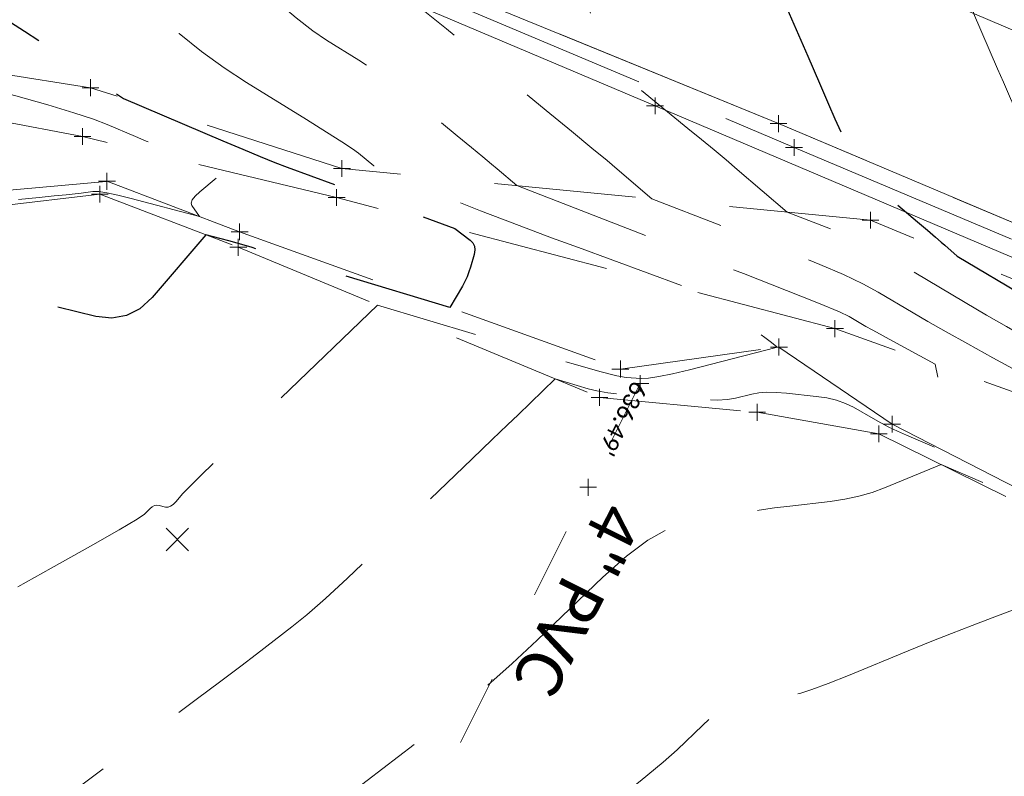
# Model space of a CAD drawing. Extents: x 1926935 to 1928139, y 199322 to 200300.
# Tile 566 of 656: x 1927140 to 1927198, y 200157 to 200202. Entities that reach past the tile are written whole.
import ezdxf
from ezdxf.enums import TextEntityAlignment as Align

# ---------------------------------------------------------------- set-up
doc = ezdxf.new("R2010")
doc.units = 0
doc.header["$MEASUREMENT"] = 0
for name, pattern in [('CENTER LINE DOUBLE SOLID', [0]), ('DGN Style 2', [14.030764, 8.418458, -5.612305]), ('DGN Style 3', [19.643069, 14.030764, -5.612305]), ('DGN Style 4', [22.463252, 11.224611, -5.612305, 0.014031, -5.612305]), ('DGN Style 5', [9.821534, 4.209229, -5.612305]), ('gasex', [0])]:
    doc.linetypes.add(name, pattern=pattern)
for name, color, linetype, lineweight in [('DR_X_Elev_Flow', 151, 'Continuous', 0), ('DR_X_Storm_Sewer', 151, 'DGN Style 5', 0), ('DR_X_Text', 7, 'Continuous', 0), ('DT_X_Contour_Major', 132, 'DGN Style 3', 30), ('DT_X_Contour_Minor', 136, 'DGN Style 3', 0), ('DT_X_Terrain_Ground_Line', 92, 'DGN Style 3', 13), ('PM_X_CL_Double_Solid', 40, 'CENTER LINE DOUBLE SOLID', 0), ('PM_X_Edge_Line', 40, 'Continuous', 0), ('PV_X_COP', 4, 'DGN Style 4', 0), ('PV_X_EOP', 7, 'DGN Style 3', 0), ('PV_X_Shoulder', 30, 'DGN Style 3', 0), ('SV_X_Random_Point (Construction)', 7, 'Continuous', 0), ('SV_X_Toe_of_Slope', 193, 'DGN Style 2', 0), ('SV_X_Top_of_Bank', 97, 'DGN Style 2', 0), ('UT_X_Gas', 40, 'gasex', 0)]:
    doc.layers.add(name, color=color, linetype=linetype, lineweight=lineweight)
doc.layers.add('SC_Scratch1 (Construction)', color=7, linetype='Continuous', lineweight=0, plot=False)
doc.layers.add('SV_X_Shot_Marker (Construction)', color=40, linetype='Continuous', lineweight=0, transparency=0.5)
doc.styles.add('~X_Label - CenterDescender', font='calibril.ttf', dxfattribs={"height": 0.14})
doc.styles.add('~X_Label - LeftCenter', font='calibril.ttf', dxfattribs={"height": 0.14})

# ---------------------------------------------------------------- blocks, each defined once
blk = doc.blocks.new('SVPT_409')
at = {"layer": 'SV_X_Shot_Marker (Construction)', "transparency": 33554495}
for p, q in [((-0.025, 0), (0.025, 0)), ((0, 0.025), (0, -0.025))]:
    blk.add_line(p, q, dxfattribs=at)
blk.add_point((0, 0), dxfattribs=at)
blk = doc.blocks.new('SVPT_434')
at = {"layer": 'SV_X_Shot_Marker (Construction)', "transparency": 33554495}
for p, q in [((-0.025, 0), (0.025, 0)), ((0, 0.025), (0, -0.025))]:
    blk.add_line(p, q, dxfattribs=at)
blk.add_point((0, 0), dxfattribs=at)
blk = doc.blocks.new('X_228')
at = {"layer": 'SV_X_Random_Point (Construction)', "color": 7, "linetype": 'Continuous', "lineweight": 0, "transparency": 33554559}
for p, q in [((-0.0333, -0.0334), (0.0333, 0.0334)), ((-0.0333, 0.0334), (0.0333, -0.0334))]:
    blk.add_line(p, q, dxfattribs=at)
blk = doc.blocks.new('SVPT_1546')
at = {"layer": 'SV_X_Shot_Marker (Construction)', "transparency": 33554495}
for p, q in [((0, 0.025), (0, -0.025)), ((-0.025, 0), (0.025, 0))]:
    blk.add_line(p, q, dxfattribs=at)
blk.add_point((0, 0), dxfattribs=at)
blk = doc.blocks.new('SVPT_1547')
at = {"layer": 'SV_X_Shot_Marker (Construction)', "transparency": 33554495}
for p, q in [((-0.025, 0), (0.025, 0)), ((0, 0.025), (0, -0.025))]:
    blk.add_line(p, q, dxfattribs=at)
blk.add_point((0, 0), dxfattribs=at)
blk = doc.blocks.new('SVPT_1548')
at = {"layer": 'SV_X_Shot_Marker (Construction)', "transparency": 33554495}
for p, q in [((-0.025, 0), (0.025, 0)), ((0, 0.025), (0, -0.025))]:
    blk.add_line(p, q, dxfattribs=at)
blk.add_point((0, 0), dxfattribs=at)
blk = doc.blocks.new('SVPT_1549')
at = {"layer": 'SV_X_Shot_Marker (Construction)', "transparency": 33554495}
for p, q in [((-0.025, 0), (0.025, 0)), ((0, 0.025), (0, -0.025))]:
    blk.add_line(p, q, dxfattribs=at)
blk.add_point((0, 0), dxfattribs=at)
blk = doc.blocks.new('SVPT_1550')
at = {"layer": 'SV_X_Shot_Marker (Construction)', "transparency": 33554495}
for p, q in [((-0.025, 0), (0.025, 0)), ((0, 0.025), (0, -0.025))]:
    blk.add_line(p, q, dxfattribs=at)
blk.add_point((0, 0), dxfattribs=at)
blk = doc.blocks.new('SVPT_1551')
at = {"layer": 'SV_X_Shot_Marker (Construction)', "transparency": 33554495}
for p, q in [((-0.025, 0), (0.025, 0)), ((0, 0.025), (0, -0.025))]:
    blk.add_line(p, q, dxfattribs=at)
blk.add_point((0, 0), dxfattribs=at)
blk = doc.blocks.new('SVPT_1552')
at = {"layer": 'SV_X_Shot_Marker (Construction)', "transparency": 33554495}
for p, q in [((-0.025, 0), (0.025, 0)), ((0, 0.025), (0, -0.025))]:
    blk.add_line(p, q, dxfattribs=at)
blk.add_point((0, 0), dxfattribs=at)
blk = doc.blocks.new('SVPT_1553')
at = {"layer": 'SV_X_Shot_Marker (Construction)', "transparency": 33554495}
for p, q in [((-0.025, 0), (0.025, 0)), ((0, 0.025), (0, -0.025))]:
    blk.add_line(p, q, dxfattribs=at)
blk.add_point((0, 0), dxfattribs=at)
blk = doc.blocks.new('SVPT_1554')
at = {"layer": 'SV_X_Shot_Marker (Construction)', "transparency": 33554495}
for p, q in [((-0.025, 0), (0.025, 0)), ((0, 0.025), (0, -0.025))]:
    blk.add_line(p, q, dxfattribs=at)
blk.add_point((0, 0), dxfattribs=at)
blk = doc.blocks.new('SVPT_1555')
at = {"layer": 'SV_X_Shot_Marker (Construction)', "transparency": 33554495}
for p, q in [((0, 0.025), (0, -0.025)), ((-0.025, 0), (0.025, 0))]:
    blk.add_line(p, q, dxfattribs=at)
blk.add_point((0, 0), dxfattribs=at)
blk = doc.blocks.new('SVPT_1581')
at = {"layer": 'SV_X_Shot_Marker (Construction)', "transparency": 33554495}
for p, q in [((-0.025, 0), (0.025, 0)), ((0, 0.025), (0, -0.025))]:
    blk.add_line(p, q, dxfattribs=at)
blk.add_point((0, 0), dxfattribs=at)
blk = doc.blocks.new('SVPT_1582')
at = {"layer": 'SV_X_Shot_Marker (Construction)', "transparency": 33554495}
for p, q in [((-0.025, 0), (0.025, 0)), ((0, 0.025), (0, -0.025))]:
    blk.add_line(p, q, dxfattribs=at)
blk.add_point((0, 0), dxfattribs=at)
blk = doc.blocks.new('SVPT_1583')
at = {"layer": 'SV_X_Shot_Marker (Construction)', "transparency": 33554495}
for p, q in [((-0.025, 0), (0.025, 0)), ((0, 0.025), (0, -0.025))]:
    blk.add_line(p, q, dxfattribs=at)
blk.add_point((0, 0), dxfattribs=at)
blk = doc.blocks.new('SVPT_1584')
at = {"layer": 'SV_X_Shot_Marker (Construction)', "transparency": 33554495}
for p, q in [((-0.025, 0), (0.025, 0)), ((0, 0.025), (0, -0.025))]:
    blk.add_line(p, q, dxfattribs=at)
blk.add_point((0, 0), dxfattribs=at)
blk = doc.blocks.new('SVPT_1585')
at = {"layer": 'SV_X_Shot_Marker (Construction)', "transparency": 33554495}
for p, q in [((-0.025, 0), (0.025, 0)), ((0, 0.025), (0, -0.025))]:
    blk.add_line(p, q, dxfattribs=at)
blk.add_point((0, 0), dxfattribs=at)
blk = doc.blocks.new('SVPT_1586')
at = {"layer": 'SV_X_Shot_Marker (Construction)', "transparency": 33554495}
for p, q in [((-0.025, 0), (0.025, 0)), ((0, 0.025), (0, -0.025))]:
    blk.add_line(p, q, dxfattribs=at)
blk.add_point((0, 0), dxfattribs=at)
blk = doc.blocks.new('PIO_20')
at = {"layer": 'DR_X_Elev_Flow', "lineweight": 13}
for p, q in [((0, 0.025), (0, -0.025)), ((-0.025, 0), (0.025, 0))]:
    blk.add_line(p, q, dxfattribs=at)
blk.add_point((0, 0), dxfattribs=at)
blk = doc.blocks.new('FDO_1')
at = {"layer": 'DR_X_Elev_Flow', "lineweight": 13}
for p, q in [((-0.025, 0), (0.025, 0)), ((0, 0.025), (0, -0.025))]:
    blk.add_line(p, q, dxfattribs=at)
blk.add_point((0, 0), dxfattribs=at)
blk = doc.blocks.new('SVPT_1590')
at = {"layer": 'SV_X_Shot_Marker (Construction)', "transparency": 33554495}
for p, q in [((-0.025, 0), (0.025, 0)), ((0, 0.025), (0, -0.025))]:
    blk.add_line(p, q, dxfattribs=at)
blk.add_point((0, 0), dxfattribs=at)
blk = doc.blocks.new('*U2117', base_point=(1927600.126, 199832.709, 682.609))
at = {"layer": 'DT_X_Contour_Major', "flags": 128}
for points, elevation in [([(1927100.295, 200277.419), (1927105.796, 200274.28), (1927107.018, 200273.554), (1927108.327, 200272.721), (1927109.722, 200271.78), (1927111.204, 200270.733), (1927115.27, 200267.796), (1927116.834, 200266.691), (1927118.474, 200265.578), (1927120.19, 200264.457), (1927121.983, 200263.328), (1927126.865, 200260.306), (1927128.746, 200259.153), (1927130.726, 200257.963), (1927132.807, 200256.734), (1927134.986, 200255.467), (1927140.931, 200252.037), (1927143.238, 200250.74), (1927145.7, 200249.424), (1927148.316, 200248.087), (1927151.087, 200246.73), (1927158.683, 200243.084), (1927161.301, 200241.819), (1927163.459, 200240.761), (1927165.156, 200239.909), (1927166.393, 200239.262), (1927169.078, 200237.813), (1927170.438, 200237.068), (1927172.505, 200235.922), (1927175.278, 200234.373), (1927178.759, 200232.423), (1927188.982, 200226.686), (1927194.795, 200223.425), (1927196.312, 200222.576), (1927196.901, 200222.247), (1927197.237, 200222.066), (1927197.51, 200221.923), (1927198.932, 200221.191), (1927206.135, 200217.502), (1927204.287, 200217.924), (1927203.938, 200217.974), (1927203.683, 200217.94), (1927203.521, 200217.825), (1927203.454, 200217.626), (1927203.359, 200216.509), (1927200.346, 200217.071), (1927199.504, 200217.214), (1927198.27, 200217.403), (1927196.643, 200217.637), (1927194.624, 200217.918), (1927184.285, 200219.333), (1927183.372, 200218.819), (1927183.199, 200218.722), (1927183.074, 200218.652), (1927182.995, 200218.607), (1927182.962, 200218.589), (1927182.921, 200218.565), (1927182.922, 200218.497), (1927182.925, 200218.288), (1927182.935, 200217.688), (1927182.952, 200216.698), (1927182.975, 200215.319), (1927183.097, 200207.968), (1927186.695, 200199.677), (1927187.388, 200198.081), (1927187.928, 200196.843), (1927188.312, 200195.965), (1927188.542, 200195.447), (1927189.253, 200193.866), (1927189.731, 200193.077), (1927189.825, 200192.923), (1927189.902, 200192.802), (1927189.963, 200192.712), (1927190.006, 200192.654), (1927190.171, 200192.456), (1927193.218, 200189.848), (1927193.81, 200189.341), (1927194.277, 200188.94), (1927194.621, 200188.644), (1927194.842, 200188.454), (1927195.582, 200187.81), (1927200.621, 200184.802), (1927201.622, 200184.208), (1927202.463, 200183.715), (1927203.145, 200183.323), (1927203.668, 200183.032), (1927204.851, 200182.392), (1927205.435, 200182.061), (1927206.299, 200181.549), (1927207.443, 200180.857), (1927208.867, 200179.983), (1927213.038, 200177.412), (1927214.628, 200176.422), (1927216.267, 200175.378), (1927217.958, 200174.282), (1927219.698, 200173.133), (1927224.406, 200169.999), (1927225.988, 200168.946), (1927227.201, 200168.139), (1927228.047, 200167.577), (1927228.524, 200167.261), (1927229.305, 200166.746), (1927229.623, 200166.537), (1927230.405, 200166.026), (1927230.87, 200165.725), (1927233.155, 200164.245), (1927232.623, 200164.211), (1927232.522, 200164.185), (1927232.448, 200164.124), (1927232.401, 200164.027), (1927232.381, 200163.895), (1927232.348, 200163.192), (1927229.508, 200164.108), (1927228.843, 200164.326), (1927228.067, 200164.587), (1927227.178, 200164.893), (1927226.179, 200165.242), (1927223.363, 200166.232), (1927222.337, 200166.572), (1927221.368, 200166.851), (1927220.459, 200167.069), (1927219.607, 200167.224), (1927217.415, 200167.558), (1927216.652, 200167.677), (1927216.009, 200167.784), (1927215.486, 200167.879), (1927215.082, 200167.961), (1927213.475, 200168.318), (1927208.712, 200161.704), (1927207.483, 200160.337), (1927205.839, 200159.072), (1927203.778, 200157.909), (1927201.301, 200156.847), (1927194.143, 200154.151), (1927191.735, 200153.236), (1927189.882, 200152.515), (1927188.582, 200151.986), (1927187.836, 200151.65), (1927186.584, 200151.011), (1927186.019, 200150.688), (1927185.261, 200150.2), (1927184.31, 200149.546), (1927183.167, 200148.726), (1927179.863, 200146.319), (1927178.52, 200145.331), (1927176.972, 200144.171), (1927175.218, 200142.84), (1927173.258, 200141.337), (1927167.758, 200137.101), (1927165.882, 200135.658), (1927164.381, 200134.508), (1927163.255, 200133.651), (1927162.504, 200133.085), (1927159.87, 200131.129)], 640), ([(1927095.126, 200270.727), (1927107.879, 200263.449), (1927110.322, 200262.048), (1927112.184, 200260.962), (1927113.465, 200260.192), (1927114.166, 200259.738), (1927115.261, 200258.947), (1927115.681, 200258.65), (1927116.123, 200258.35), (1927116.585, 200258.048), (1927117.068, 200257.744), (1927118.382, 200256.93), (1927119.132, 200256.48), (1927120.396, 200255.737), (1927122.175, 200254.704), (1927124.467, 200253.378), (1927136.365, 200246.514), (1927136.861, 200245.887), (1927136.975, 200245.719), (1927137.102, 200245.482), (1927137.243, 200245.178), (1927137.399, 200244.805), (1927138.156, 200242.906), (1927128.404, 200244.086), (1927126.502, 200244.32), (1927124.975, 200244.514), (1927123.824, 200244.668), (1927123.047, 200244.784), (1927120.3, 200245.23), (1927120.044, 200245.133), (1927119.971, 200245.109), (1927119.863, 200245.079), (1927119.719, 200245.043), (1927118.621, 200244.787), (1927116.827, 200243.139), (1927116.402, 200242.735), (1927115.896, 200242.228), (1927115.308, 200241.617), (1927114.64, 200240.904), (1927111.33, 200237.337), (1927112.475, 200229.662), (1927112.687, 200228.199), (1927112.833, 200227.1), (1927112.912, 200226.365), (1927112.924, 200225.993), (1927112.827, 200225.106), (1927113.284, 200224.573), (1927113.401, 200224.445), (1927113.555, 200224.289), (1927113.747, 200224.106), (1927113.977, 200223.895), (1927114.64, 200223.297), (1927114.893, 200223.066), (1927115.154, 200222.825), (1927115.424, 200222.571), (1927115.702, 200222.307), (1927117.02, 200221.046), (1927117.984, 200220.002), (1927118.411, 200219.566), (1927119.278, 200218.703), (1927120.587, 200217.414), (1927122.336, 200215.699), (1927127.589, 200210.558), (1927129.544, 200208.722), (1927131.468, 200207.072), (1927133.361, 200205.607), (1927135.224, 200204.327), (1927140.151, 200201.161), (1927141.783, 200200.107), (1927142.987, 200199.321), (1927143.761, 200198.802), (1927144.106, 200198.55), (1927144.452, 200198.235), (1927144.591, 200198.117), (1927144.747, 200197.997), (1927144.92, 200197.876), (1927145.11, 200197.754), (1927146.038, 200197.18), (1927151.93, 200194.658), (1927153.116, 200194.155), (1927154.151, 200193.727), (1927155.034, 200193.375), (1927155.766, 200193.097), (1927159.909, 200191.579), (1927165.726, 200189.441), (1927166.64, 200188.764), (1927166.802, 200188.602), (1927166.894, 200188.405), (1927166.916, 200188.173), (1927166.869, 200187.906), (1927166.652, 200187.149), (1927166.561, 200186.866), (1927166.451, 200186.586), (1927166.322, 200186.307), (1927166.173, 200186.031), (1927165.433, 200184.748), (1927156.642, 200187.415), (1927154.957, 200187.924), (1927153.671, 200188.311), (1927152.782, 200188.573), (1927152.291, 200188.712), (1927150.928, 200189.073), (1927147.734, 200185.354), (1927147.012, 200184.686), (1927146.215, 200184.276), (1927145.343, 200184.124), (1927144.396, 200184.23), (1927141.769, 200184.856), (1927140.801, 200184.954), (1927139.868, 200184.78), (1927138.971, 200184.335), (1927138.108, 200183.616), (1927135.853, 200181.338), (1927134.958, 200180.504), (1927133.962, 200179.71), (1927132.866, 200178.956), (1927131.67, 200178.242), (1927128.347, 200176.392), (1927126.988, 200175.693), (1927125.401, 200174.984), (1927123.587, 200174.264), (1927121.545, 200173.534), (1927115.798, 200171.574), (1927113.627, 200170.765), (1927111.424, 200169.81), (1927109.189, 200168.709), (1927106.923, 200167.461), (1927100.837, 200163.939), (1927098.413, 200162.703), (1927095.702, 200161.637), (1927092.707, 200160.741), (1927089.426, 200160.014), (1927080.297, 200158.304), (1927077.295, 200157.745), (1927075.138, 200157.353), (1927073.825, 200157.126), (1927073.356, 200157.064), (1927073.136, 200157.164), (1927072.831, 200157.141), (1927072.736, 200157.153), (1927072.58, 200157.197), (1927072.364, 200157.274), (1927072.088, 200157.384), (1927070.661, 200157.974)], 635)]:
    blk.add_lwpolyline(points, dxfattribs=dict(at, elevation=elevation))
at = {"layer": 'DT_X_Contour_Minor', "flags": 128}
for points, elevation in [([(1927101.329, 200278.758), (1927105.379, 200276.446), (1927106.357, 200275.855), (1927107.555, 200275.072), (1927108.973, 200274.098), (1927110.611, 200272.932), (1927115.272, 200269.566), (1927117.064, 200268.3), (1927118.944, 200267.024), (1927120.911, 200265.739), (1927122.966, 200264.444), (1927128.562, 200260.981), (1927130.647, 200259.701), (1927132.703, 200258.459), (1927134.732, 200257.256), (1927136.734, 200256.09), (1927142.033, 200253.033), (1927144.089, 200251.877), (1927146.283, 200250.703), (1927148.615, 200249.512), (1927151.085, 200248.302), (1927157.856, 200245.052), (1927160.246, 200243.895), (1927162.34, 200242.859), (1927164.137, 200241.946), (1927165.638, 200241.155), (1927169.243, 200239.209), (1927170.867, 200238.322), (1927173.035, 200237.124), (1927175.748, 200235.612), (1927179.004, 200233.788), (1927188.414, 200228.508), (1927191.554, 200226.747), (1927193.917, 200225.424), (1927195.502, 200224.54), (1927196.309, 200224.095), (1927197.426, 200223.491), (1927198.189, 200223.089), (1927199.641, 200222.338), (1927201.782, 200221.238), (1927204.61, 200219.788), (1927219.61, 200212.108), (1927220.042, 200211.887), (1927221.563, 200211.093), (1927225.08, 200209.254), (1927219.964, 200210.011), (1927219.348, 200210.105), (1927218.937, 200210.171), (1927218.729, 200210.209), (1927218.352, 200210.294), (1927218.285, 200210.305), (1927218.245, 200210.308), (1927218.231, 200210.303), (1927218.227, 200210.257), (1927208.828, 200212.009), (1927206.935, 200212.356), (1927205.285, 200212.644), (1927203.878, 200212.874), (1927202.713, 200213.046), (1927197.843, 200213.712), (1927197.392, 200213.459), (1927197.299, 200213.399), (1927197.213, 200213.328), (1927197.133, 200213.246), (1927197.06, 200213.152), (1927196.737, 200212.689), (1927196.551, 200208.325), (1927196.517, 200207.428), (1927196.496, 200206.606), (1927196.488, 200205.86), (1927196.492, 200205.189), (1927196.541, 200202.236), (1927197.971, 200198.942), (1927198.318, 200198.148), (1927198.747, 200197.179), (1927199.258, 200196.035), (1927199.851, 200194.715), (1927202.809, 200188.145), (1927202.946, 200187.918), (1927202.99, 200187.854), (1927203.065, 200187.756), (1927203.168, 200187.626), (1927203.995, 200186.63), (1927205.077, 200185.703), (1927205.86, 200185.025), (1927206.673, 200184.319), (1927206.971, 200184.057), (1927207.253, 200183.803), (1927207.521, 200183.556), (1927207.775, 200183.316), (1927208.924, 200182.214), (1927217.685, 200176.814), (1927219.466, 200175.71), (1927221.052, 200174.712), (1927222.444, 200173.82), (1927223.643, 200173.034), (1927227.659, 200170.361), (1927229.688, 200169.016), (1927233.112, 200166.756), (1927234.117, 200166.095), (1927235.279, 200165.336), (1927236.595, 200164.479), (1927245.303, 200158.839), (1927243.617, 200158.729), (1927243.3, 200158.702), (1927243.074, 200158.667), (1927242.937, 200158.625), (1927242.889, 200158.575), (1927242.878, 200158.323), (1927237.147, 200160.17), (1927235.847, 200160.596), (1927234.401, 200161.082), (1927232.811, 200161.627), (1927231.076, 200162.233), (1927222.64, 200165.198), (1927220.54, 200163.228), (1927219.971, 200162.615), (1927219.162, 200161.619), (1927218.115, 200160.24), (1927216.828, 200158.478), (1927213.078, 200153.27), (1927211.681, 200151.499), (1927210.304, 200150.091), (1927208.945, 200149.045), (1927207.606, 200148.363), (1927204.06, 200147.028), (1927202.673, 200146.475), (1927201.171, 200145.819), (1927199.553, 200145.06), (1927197.82, 200144.197), (1927193.046, 200141.759), (1927191.125, 200140.7), (1927188.942, 200139.354), (1927186.496, 200137.719), (1927183.788, 200135.795), (1927170.541, 200126.147)], 641), ([(1927099.261, 200276.081), (1927106.213, 200272.114), (1927107.679, 200271.253), (1927109.098, 200270.369), (1927110.47, 200269.463), (1927111.796, 200268.534), (1927115.268, 200266.026), (1927116.603, 200265.083), (1927118.003, 200264.132), (1927119.469, 200263.175), (1927121, 200262.211), (1927125.169, 200259.631), (1927126.846, 200258.606), (1927128.75, 200257.466), (1927130.881, 200256.212), (1927133.239, 200254.843), (1927139.83, 200251.041), (1927142.387, 200249.603), (1927145.116, 200248.144), (1927148.017, 200246.662), (1927151.089, 200245.157), (1927159.51, 200241.115), (1927162.356, 200239.744), (1927164.577, 200238.663), (1927166.175, 200237.871), (1927167.149, 200237.369), (1927168.913, 200236.417), (1927169.873, 200235.89), (1927171.433, 200235.024), (1927173.591, 200233.818), (1927176.347, 200232.273), (1927190.608, 200224.27), (1927190.426, 200223.063), (1927190.372, 200222.836), (1927190.29, 200222.672), (1927190.179, 200222.571), (1927190.039, 200222.533), (1927189.319, 200222.505), (1927181.15, 200223.656), (1927179.502, 200223.879), (1927178.057, 200224.054), (1927176.815, 200224.183), (1927175.776, 200224.264), (1927171.406, 200224.533), (1927170.719, 200224.442), (1927170.576, 200224.417), (1927170.442, 200224.38), (1927170.316, 200224.332), (1927170.199, 200224.272), (1927169.672, 200223.965), (1927169.722, 200219.282), (1927169.691, 200218.35), (1927169.575, 200217.561), (1927169.376, 200216.916), (1927169.092, 200216.415), (1927167.571, 200214.409), (1927170.229, 200209.804), (1927170.793, 200208.791), (1927171.344, 200207.724), (1927171.883, 200206.603), (1927172.409, 200205.429), (1927174.838, 200199.824), (1927175.149, 200199.454), (1927175.215, 200199.37), (1927175.282, 200199.278), (1927175.349, 200199.178), (1927175.416, 200199.07), (1927175.731, 200198.546), (1927179.578, 200195.398), (1927180.379, 200194.74), (1927181.132, 200194.115), (1927181.839, 200193.522), (1927182.498, 200192.963), (1927185.463, 200190.428), (1927188.644, 200189.193), (1927189.402, 200188.865), (1927190.314, 200188.41), (1927191.379, 200187.827), (1927192.597, 200187.118), (1927196.051, 200185.056), (1927197.312, 200184.31), (1927198.504, 200183.62), (1927199.628, 200182.984), (1927200.683, 200182.404), (1927203.404, 200180.931), (1927204.399, 200180.385), (1927205.343, 200179.851), (1927206.237, 200179.329), (1927207.079, 200178.819), (1927209.259, 200177.476), (1927210.147, 200176.919), (1927211.179, 200176.258), (1927212.354, 200175.491), (1927213.671, 200174.619), (1927220.153, 200170.304), (1927221.264, 200168.778), (1927221.473, 200168.49), (1927221.623, 200168.28), (1927221.714, 200168.149), (1927221.746, 200168.097), (1927221.76, 200168.034), (1927213.508, 200169.29), (1927211.866, 200169.546), (1927210.477, 200169.778), (1927209.342, 200169.984), (1927208.459, 200170.164), (1927204.929, 200170.948), (1927203.632, 200169.145), (1927203.243, 200168.753), (1927202.633, 200168.347), (1927201.802, 200167.928), (1927200.749, 200167.497), (1927197.648, 200166.329), (1927196.464, 200165.877), (1927195.238, 200165.398), (1927193.971, 200164.892), (1927192.662, 200164.359), (1927189.117, 200162.9), (1927187.91, 200162.416), (1927186.947, 200162.059), (1927186.228, 200161.828), (1927185.754, 200161.724), (1927184.814, 200161.615), (1927184.459, 200161.571), (1927184.098, 200161.518), (1927183.731, 200161.458), (1927183.358, 200161.391), (1927182.356, 200161.201), (1927181.956, 200161.069), (1927181.506, 200160.819), (1927181.007, 200160.448), (1927180.459, 200159.958), (1927178.931, 200158.492), (1927178.093, 200157.752), (1927176.728, 200156.633), (1927174.834, 200155.134), (1927172.411, 200153.255), (1927165.247, 200147.737), (1927162.707, 200145.786), (1927160.459, 200144.071), (1927158.504, 200142.591), (1927156.841, 200141.347), (1927149.766, 200136.09)], 639), ([(1927098.228, 200274.742), (1927106.629, 200269.948), (1927108.339, 200268.952), (1927109.869, 200268.017), (1927111.219, 200267.145), (1927112.388, 200266.335), (1927115.267, 200264.257), (1927116.373, 200263.475), (1927117.533, 200262.687), (1927118.748, 200261.893), (1927120.017, 200261.094), (1927123.472, 200258.956), (1927124.945, 200258.058), (1927126.773, 200256.97), (1927128.955, 200255.69), (1927131.491, 200254.22), (1927138.728, 200250.045), (1927141.536, 200248.467), (1927144.533, 200246.864), (1927147.718, 200245.237), (1927151.091, 200243.585), (1927160.337, 200239.146), (1927163.41, 200237.669), (1927165.696, 200236.565), (1927167.194, 200235.834), (1927167.904, 200235.476), (1927168.747, 200235.021), (1927169.207, 200234.769), (1927169.952, 200234.355), (1927172.302, 200233.04), (1927179.119, 200229.214), (1927179.032, 200228.637), (1927178.959, 200228.527), (1927178.78, 200228.443), (1927178.494, 200228.385), (1927178.102, 200228.354), (1927176.019, 200228.272), (1927172.855, 200228.717), (1927172.02, 200228.816), (1927170.869, 200228.92), (1927169.403, 200229.031), (1927167.622, 200229.147), (1927158.574, 200229.704), (1927157.152, 200229.516), (1927156.884, 200229.479), (1927156.686, 200229.45), (1927156.561, 200229.428), (1927156.507, 200229.414), (1927156.422, 200229.364), (1927156.43, 200228.613), (1927156.331, 200228.338), (1927156.029, 200227.838), (1927155.525, 200227.112), (1927154.819, 200226.16), (1927151.051, 200221.188), (1927152.689, 200218.351), (1927153.119, 200217.608), (1927153.707, 200216.597), (1927154.453, 200215.317), (1927155.358, 200213.769), (1927159.948, 200205.915), (1927160.108, 200205.804), (1927160.156, 200205.763), (1927160.231, 200205.685), (1927160.333, 200205.572), (1927160.462, 200205.424), (1927161.128, 200204.646), (1927162.174, 200203.697), (1927162.384, 200203.51), (1927162.567, 200203.357), (1927162.721, 200203.238), (1927162.847, 200203.151), (1927163.146, 200202.966), (1927163.453, 200202.735), (1927164.148, 200202.18), (1927165.232, 200201.302), (1927166.704, 200200.1), (1927171.148, 200196.463), (1927172.662, 200195.222), (1927173.869, 200194.228), (1927174.771, 200193.48), (1927175.366, 200192.979), (1927177.431, 200191.214), (1927185.758, 200187.981), (1927187.417, 200187.317), (1927188.823, 200186.71), (1927189.977, 200186.161), (1927190.88, 200185.669), (1927192.95, 200184.433), (1927193.829, 200183.919), (1927194.913, 200183.305), (1927196.202, 200182.591), (1927197.697, 200181.777), (1927201.956, 200179.471), (1927203.363, 200178.709), (1927204.387, 200178.152), (1927205.03, 200177.801), (1927205.291, 200177.654), (1927205.479, 200177.539), (1927205.556, 200177.491), (1927205.644, 200177.434), (1927205.745, 200177.368), (1927205.859, 200177.293), (1927206.417, 200176.921), (1927206.513, 200176.79), (1927206.552, 200176.664), (1927206.631, 200176.341), (1927206.747, 200175.822), (1927206.903, 200175.106), (1927207.718, 200171.308), (1927205.236, 200171.686), (1927204.724, 200171.767), (1927204.253, 200171.849), (1927203.821, 200171.931), (1927203.43, 200172.013), (1927202.441, 200172.232), (1927201.984, 200172.361), (1927201.354, 200172.583), (1927200.552, 200172.899), (1927199.578, 200173.307), (1927194.631, 200175.43), (1927191.265, 200174.045), (1927190.522, 200173.773), (1927189.734, 200173.548), (1927188.902, 200173.372), (1927188.025, 200173.243), (1927185.628, 200172.966), (1927184.722, 200172.852), (1927183.801, 200172.718), (1927182.865, 200172.565), (1927181.914, 200172.393), (1927179.359, 200171.908), (1927178.338, 200171.573), (1927177.191, 200170.933), (1927175.918, 200169.988), (1927174.519, 200168.739), (1927170.62, 200164.999), (1927169.124, 200163.604), (1927167.559, 200162.226), (1927165.925, 200160.864), (1927164.222, 200159.518), (1927159.59, 200155.951), (1927157.761, 200154.551), (1927155.75, 200153.027), (1927153.556, 200151.379), (1927151.179, 200149.608), (1927139.662, 200141.051)], 638), ([(1927097.194, 200273.404), (1927107.046, 200267.782), (1927109, 200266.65), (1927110.641, 200265.665), (1927111.968, 200264.827), (1927112.981, 200264.136), (1927115.265, 200262.487), (1927116.142, 200261.866), (1927117.063, 200261.241), (1927118.027, 200260.612), (1927119.034, 200259.977), (1927121.775, 200258.281), (1927123.045, 200257.511), (1927124.796, 200256.473), (1927127.029, 200255.169), (1927129.744, 200253.597), (1927137.627, 200249.049), (1927140.657, 200247.344), (1927143.834, 200245.64), (1927147.158, 200243.936), (1927150.63, 200242.234), (1927167.175, 200234.293), (1927163.948, 200234.309), (1927163.349, 200234.299), (1927162.937, 200234.263), (1927162.711, 200234.2), (1927162.672, 200234.11), (1927162.921, 200233.63), (1927154.348, 200234.085), (1927152.647, 200234.181), (1927151.221, 200234.277), (1927150.068, 200234.371), (1927149.189, 200234.464), (1927145.727, 200234.896), (1927145.325, 200234.812), (1927145.222, 200234.793), (1927145.084, 200234.77), (1927144.706, 200234.716), (1927143.661, 200234.576), (1927141.611, 200232.364), (1927141.167, 200231.861), (1927140.713, 200231.3), (1927140.248, 200230.683), (1927139.773, 200230.007), (1927137.533, 200226.721), (1927140.683, 200219.443), (1927141.318, 200218), (1927141.876, 200216.793), (1927142.356, 200215.821), (1927142.757, 200215.083), (1927144.449, 200212.189), (1927146.042, 200211.084), (1927146.347, 200210.87), (1927146.577, 200210.703), (1927146.733, 200210.581), (1927146.815, 200210.506), (1927147.023, 200210.262), (1927153.764, 200204.147), (1927155.118, 200202.945), (1927156.292, 200201.958), (1927157.285, 200201.188), (1927158.098, 200200.633), (1927160.026, 200199.442), (1927160.776, 200198.954), (1927161.58, 200198.387), (1927162.438, 200197.739), (1927163.351, 200197.01), (1927165.857, 200194.96), (1927166.71, 200194.26), (1927167.391, 200193.7), (1927167.899, 200193.278), (1927168.235, 200192.995), (1927169.399, 200192), (1927182.873, 200186.769), (1927185.431, 200185.769), (1927187.332, 200185.011), (1927188.576, 200184.494), (1927189.162, 200184.22), (1927189.849, 200183.81), (1927190.147, 200183.636), (1927190.527, 200183.421), (1927190.989, 200183.166), (1927191.532, 200182.87), (1927194.26, 200181.393), (1927194.801, 200178.846), (1927194.904, 200178.336), (1927194.982, 200177.9), (1927195.035, 200177.537), (1927195.063, 200177.247), (1927195.135, 200176.066), (1927192.564, 200177.174), (1927192.027, 200177.413), (1927191.517, 200177.657), (1927191.035, 200177.905), (1927190.58, 200178.156), (1927189.404, 200178.833), (1927188.935, 200179.063), (1927188.412, 200179.248), (1927187.833, 200179.387), (1927187.199, 200179.48), (1927185.436, 200179.667), (1927184.811, 200179.716), (1927184.26, 200179.725), (1927183.781, 200179.692), (1927183.376, 200179.618), (1927182.392, 200179.366), (1927181.935, 200179.292), (1927181.302, 200179.26), (1927180.493, 200179.271), (1927179.507, 200179.323), (1927176.644, 200179.519), (1927175.652, 200179.599), (1927174.823, 200179.692), (1927174.158, 200179.799), (1927173.655, 200179.919), (1927171.689, 200180.512), (1927169.478, 200178.384), (1927168.859, 200177.789), (1927167.949, 200176.915), (1927166.747, 200175.762), (1927165.254, 200174.329), (1927160.885, 200170.138), (1927159.353, 200168.687), (1927158.034, 200167.477), (1927156.927, 200166.509), (1927156.033, 200165.782), (1927153.933, 200164.164), (1927153.01, 200163.46), (1927151.817, 200162.56), (1927150.354, 200161.465), (1927148.62, 200160.174), (1927143.638, 200156.473), (1927141.87, 200155.184), (1927140.301, 200154.093), (1927138.932, 200153.201), (1927137.764, 200152.507), (1927134.913, 200150.92), (1927133.84, 200150.352), (1927132.758, 200149.839), (1927131.667, 200149.381), (1927130.568, 200148.977), (1927125.417, 200147.219)], 637), ([(1927096.16, 200272.066), (1927107.463, 200265.616), (1927109.661, 200264.349), (1927111.412, 200263.314), (1927112.716, 200262.51), (1927113.573, 200261.937), (1927115.263, 200260.717), (1927115.912, 200260.258), (1927116.593, 200259.796), (1927117.306, 200259.33), (1927118.051, 200258.861), (1927120.079, 200257.606), (1927121.144, 200256.963), (1927122.819, 200255.977), (1927125.103, 200254.647), (1927127.997, 200252.974), (1927136.525, 200248.053), (1927139.462, 200246.372), (1927141.875, 200245.02), (1927143.764, 200243.997), (1927145.13, 200243.303), (1927150.281, 200240.83), (1927149.276, 200240.835), (1927149.113, 200240.788), (1927149.053, 200240.646), (1927149.096, 200240.407), (1927149.243, 200240.073), (1927150.171, 200238.288), (1927146.79, 200238.468), (1927145.922, 200238.53), (1927144.768, 200238.642), (1927143.328, 200238.802), (1927141.601, 200239.01), (1927132.873, 200240.098), (1927131.662, 200239.847), (1927131.384, 200239.794), (1927131.303, 200239.781), (1927131.016, 200239.743), (1927126.431, 200234.795), (1927125.566, 200233.859), (1927124.934, 200233.17), (1927124.535, 200232.728), (1927124.369, 200232.533), (1927124.143, 200232.2), (1927124.785, 200230.717), (1927124.972, 200230.224), (1927125.259, 200229.382), (1927125.645, 200228.191), (1927126.13, 200226.65), (1927128.627, 200218.644), (1927129.591, 200217.725), (1927129.807, 200217.529), (1927130.041, 200217.335), (1927130.294, 200217.143), (1927130.566, 200216.953), (1927131.879, 200216.07), (1927135.737, 200212.294), (1927136.541, 200211.534), (1927137.301, 200210.872), (1927138.017, 200210.308), (1927138.689, 200209.841), (1927140.421, 200208.728), (1927141.158, 200208.21), (1927142.068, 200207.492), (1927143.152, 200206.573), (1927144.409, 200205.454), (1927147.994, 200202.202), (1927149.337, 200201.032), (1927150.677, 200199.961), (1927152.015, 200198.988), (1927153.35, 200198.115), (1927156.906, 200195.917), (1927158.099, 200195.174), (1927159.012, 200194.593), (1927159.645, 200194.175), (1927159.998, 200193.92), (1927160.912, 200193.171), (1927161.103, 200193.012), (1927161.366, 200192.786), (1927167.253, 200190.501), (1927168.562, 200189.997), (1927169.968, 200189.464), (1927171.469, 200188.903), (1927173.066, 200188.313), (1927180.743, 200185.491), (1927183.611, 200183.367), (1927184.148, 200182.968), (1927184.531, 200182.679), (1927184.76, 200182.502), (1927184.834, 200182.435), (1927184.819, 200182.384), (1927179.671, 200181.064), (1927178.664, 200180.82), (1927177.849, 200180.652), (1927177.225, 200180.56), (1927176.794, 200180.545), (1927175.898, 200180.606), (1927175.34, 200180.705), (1927174.337, 200180.959), (1927172.889, 200181.365), (1927170.997, 200181.925), (1927161.129, 200184.898), (1927153.258, 200177.323), (1927151.762, 200175.88), (1927150.648, 200174.796), (1927149.916, 200174.071), (1927149.565, 200173.705), (1927149.14, 200173.21), (1927148.982, 200173.052), (1927148.829, 200172.948), (1927148.68, 200172.9), (1927148.534, 200172.907), (1927148.152, 200172.998), (1927148.011, 200173.012), (1927147.875, 200172.987), (1927147.745, 200172.922), (1927147.619, 200172.817), (1927147.291, 200172.486), (1927146.851, 200172.192), (1927145.777, 200171.559), (1927144.069, 200170.587), (1927141.726, 200169.276), (1927134.634, 200165.328), (1927131.884, 200163.889), (1927128.954, 200162.531), (1927125.842, 200161.254), (1927122.549, 200160.059), (1927106.762, 200154.673)], 636), ([(1927070.783, 200169.957), (1927072.472, 200169.259), (1927072.926, 200169.138), (1927073.565, 200169.075), (1927074.389, 200169.069), (1927075.397, 200169.122), (1927080.532, 200169.5), (1927084.22, 200167.824), (1927084.964, 200167.519), (1927085.616, 200167.325), (1927086.177, 200167.239), (1927086.645, 200167.264), (1927087.772, 200167.475), (1927088.481, 200167.74), (1927089.762, 200168.378), (1927091.615, 200169.389), (1927094.041, 200170.772), (1927101.272, 200174.958), (1927103.827, 200176.453), (1927106.07, 200177.797), (1927107.999, 200178.992), (1927109.615, 200180.037), (1927113.508, 200182.623), (1927114.856, 200183.523), (1927115.982, 200184.285), (1927116.887, 200184.908), (1927117.569, 200185.391), (1927119.091, 200186.496), (1927119.623, 200186.884), (1927120.076, 200187.218), (1927120.451, 200187.5), (1927120.748, 200187.728), (1927121.435, 200188.265), (1927121.727, 200188.533), (1927122.089, 200188.936), (1927122.52, 200189.471), (1927123.021, 200190.141), (1927125.519, 200193.576), (1927130.974, 200192.297), (1927132.056, 200192.04), (1927132.964, 200191.818), (1927133.697, 200191.631), (1927134.256, 200191.479), (1927135.515, 200191.121), (1927136.051, 200191.015), (1927136.713, 200190.967), (1927137.502, 200190.976), (1927138.419, 200191.043), (1927141.031, 200191.299), (1927141.921, 200191.387), (1927142.632, 200191.458), (1927143.164, 200191.514), (1927143.517, 200191.554), (1927144.219, 200191.639), (1927144.559, 200191.638), (1927145.05, 200191.571), (1927145.693, 200191.438), (1927146.488, 200191.239), (1927150.553, 200190.158), (1927150.103, 200190.807), (1927150.059, 200190.962), (1927150.122, 200191.149), (1927150.29, 200191.369), (1927150.564, 200191.622), (1927152.09, 200192.875), (1927149.231, 200193.921), (1927148.616, 200194.151), (1927147.997, 200194.393), (1927147.373, 200194.645), (1927146.745, 200194.91), (1927145.064, 200195.629), (1927144.251, 200195.937), (1927143.074, 200196.323), (1927141.532, 200196.785), (1927139.626, 200197.325), (1927129.877, 200200.021), (1927126.931, 200201.915), (1927126.306, 200202.341), (1927125.693, 200202.808), (1927125.093, 200203.316), (1927124.504, 200203.865), (1927122.953, 200205.384), (1927122.41, 200205.919), (1927121.947, 200206.383), (1927121.562, 200206.776), (1927121.257, 200207.099), (1927120.547, 200207.867), (1927120.257, 200208.089), (1927119.918, 200208.18), (1927119.53, 200208.138), (1927119.094, 200207.965), (1927117.865, 200207.328), (1927117.353, 200207.296), (1927116.741, 200207.678), (1927116.028, 200208.474), (1927115.214, 200209.684), (1927112.909, 200213.463), (1927112.132, 200214.728), (1927111.53, 200215.689), (1927111.103, 200216.345), (1927110.852, 200216.698), (1927110.086, 200217.632), (1927109.39, 200218.662), (1927109.163, 200218.957), (1927108.78, 200219.401), (1927108.241, 200219.995), (1927107.545, 200220.739), (1927103.936, 200224.557), (1927102.951, 200225.446), (1927102.682, 200225.712), (1927102.296, 200226.128), (1927101.793, 200226.694), (1927101.174, 200227.41), (1927098.01, 200231.103), (1927098.684, 200237.242), (1927098.803, 200238.441), (1927098.872, 200239.407), (1927098.89, 200240.14), (1927098.858, 200240.64), (1927098.591, 200242.43), (1927099.363, 200243.262), (1927099.633, 200243.533), (1927100.112, 200243.99), (1927100.801, 200244.632), (1927101.699, 200245.46), (1927106.378, 200249.757), (1927106.751, 200249.843), (1927106.841, 200249.867), (1927106.953, 200249.902), (1927107.085, 200249.948), (1927107.238, 200250.004), (1927108.002, 200250.294), (1927116.205, 200248.961), (1927117.889, 200248.694), (1927119.426, 200248.462), (1927120.816, 200248.267), (1927122.059, 200248.107), (1927127.515, 200247.446), (1927127.091, 200248.509), (1927126.974, 200248.756), (1927126.805, 200249.04), (1927126.583, 200249.363), (1927126.308, 200249.723), (1927124.906, 200251.494), (1927119.467, 200254.632), (1927118.419, 200255.237), (1927117.606, 200255.71), (1927117.028, 200256.049), (1927116.686, 200256.255), (1927116.085, 200256.627), (1927115.864, 200256.766), (1927115.653, 200256.904), (1927115.451, 200257.041), (1927115.259, 200257.177), (1927114.758, 200257.539), (1927114.214, 200257.874), (1927112.955, 200258.61), (1927110.982, 200259.747), (1927108.296, 200261.283), (1927094.093, 200269.389)], 634)]:
    blk.add_lwpolyline(points, dxfattribs=dict(at, elevation=elevation))

msp = doc.modelspace()

# ---------------------------------------------------------------- linework, layer by layer
at = {"layer": 'DR_X_Storm_Sewer'}
msp.add_line((1927176.746, 200180.241, 636.49), (1927164.969, 200156.728, 636.49), dxfattribs=at)
at = {"layer": 'PM_X_CL_Double_Solid'}
msp.add_polyline3d([(1927094.717, 200243.979, 633.696), (1927122.635, 200232.817, 635.887), (1927150.38, 200221.463, 637.959), (1927178.746, 200209.823, 639.676), (1927205.405, 200198.457, 641.659), (1927231.369, 200187.071, 643.586), (1927257.496, 200174.91, 645.65), (1927282.212, 200162.944, 647.716), (1927307.961, 200149.83, 649.768)], dxfattribs=at)
at = {"layer": 'PM_X_Edge_Line', "color": 7}
msp.add_polyline3d([(1927297.661, 200143.889, 648.817), (1927275.678, 200155.064, 646.832), (1927253.103, 200165.881, 644.758), (1927230.431, 200176.195, 643.049), (1927208.26, 200185.844, 641.402), (1927184.959, 200195.679, 639.683), (1927161.681, 200205.214, 638.112), (1927138.939, 200214.419, 636.644), (1927115.328, 200224.094, 635.169), (1927088.924, 200234.78, 633.387)], dxfattribs=at)
at = {"layer": 'PV_X_COP'}
msp.add_polyline3d([(1927094.717, 200243.979, 633.696), (1927122.635, 200232.817, 635.887), (1927150.38, 200221.463, 637.959), (1927178.746, 200209.823, 639.676), (1927205.405, 200198.457, 641.659), (1927231.369, 200187.071, 643.586), (1927257.496, 200174.91, 645.65), (1927282.212, 200162.944, 647.716), (1927307.961, 200149.83, 649.768)], dxfattribs=at)
at = {"layer": 'PV_X_EOP'}
msp.add_polyline3d([(1927297.661, 200143.889, 648.817), (1927275.678, 200155.064, 646.832), (1927253.103, 200165.881, 644.758), (1927230.431, 200176.195, 643.049), (1927208.26, 200185.844, 641.402), (1927184.959, 200195.679, 639.683), (1927161.681, 200205.214, 638.112), (1927138.939, 200214.419, 636.644), (1927115.328, 200224.094, 635.169), (1927088.924, 200234.78, 633.387)], dxfattribs=at)
at = {"layer": 'PV_X_Shoulder'}
msp.add_polyline3d([(1927086.997, 200231.657, 633.069), (1927099.355, 200226.257, 633.71), (1927114.783, 200220.532, 634.687), (1927117.953, 200221.26, 635.131), (1927140.568, 200212.832, 636.542), (1927163.72, 200203.614, 638.184), (1927185.878, 200194.265, 639.689), (1927209.597, 200184.269, 641.405), (1927231.356, 200174.462, 642.928), (1927252.316, 200164.991, 644.612), (1927274.136, 200154.491, 646.66), (1927295.921, 200143.186, 648.582), (1927312.409, 200134.689, 650.077), (1927327.724, 200124.85, 651.304), (1927337.069, 200117.49, 651.895), (1927347.293, 200111.878, 652.535)], dxfattribs=at)
at = {"layer": 'SV_X_Toe_of_Slope'}
msp.add_polyline3d([(1927121.033, 200196.645, 631.693), (1927136.624, 200191.494, 632.864), (1927145.052, 200192.253, 633.244), (1927152.936, 200189.25, 634.328), (1927175.558, 200181.101, 635.545), (1927184.986, 200182.408, 636.008), (1927191.702, 200177.823, 636.701), (1927201.678, 200172.717, 637.57), (1927221.997, 200167.978, 639.017), (1927248.734, 200155.616, 641.556), (1927267.823, 200144.581, 643.658), (1927288.718, 200136.357, 645.766), (1927310.121, 200124.365, 647.907), (1927311.01, 200126.69, 648.094), (1927291.497, 200137.864, 646.262), (1927271.581, 200147.891, 644.402), (1927251.094, 200156.262, 641.477), (1927227.548, 200166.741, 639.538), (1927205.123, 200177.545, 637.906), (1927188.31, 200183.501, 636.504), (1927158.7, 200191.289, 634.532), (1927143.597, 200194.912, 633.316), (1927121.944, 200198.999, 631.576)], close=True, dxfattribs=at)
at = {"layer": 'SV_X_Top_of_Bank'}
msp.add_polyline3d([(1927293.492, 200141.824, 648.117), (1927273.392, 200152.248, 646.329), (1927253.16, 200162.567, 644.584), (1927230.181, 200172.869, 642.658), (1927205.965, 200183.515, 640.769), (1927190.427, 200189.942, 639.618), (1927159.017, 200193.016, 635.707), (1927144.073, 200197.81, 634.893), (1927123.211, 200201.06, 633.581), (1927118.068, 200199.724, 633.642), (1927119.735, 200195.201, 633.693), (1927136.376, 200190.527, 634.576), (1927144.628, 200191.489, 634.292), (1927152.855, 200188.335, 635.216), (1927174.316, 200179.42, 637.249), (1927183.687, 200178.535, 637.485), (1927190.922, 200177.258, 637.673), (1927201.729, 200171.932, 638.625), (1927220.618, 200166.12, 640.836), (1927247.723, 200153.759, 643.036), (1927267.21, 200143.997, 645.303), (1927287.601, 200133.762, 647.743)], dxfattribs=at)
at = {"layer": 'UT_X_Gas'}
msp.add_polyline3d([(1927016.202, 200261.896, 628.522), (1927083.376, 200234.948, 633.077), (1927115.984, 200221.432, 634.97), (1927143.652, 200211.099, 636.791), (1927177.622, 200196.734, 638.94), (1927218.562, 200179.368, 641.96), (1927246.781, 200166.334, 644.16), (1927273.826, 200153.087, 646.549), (1927301.204, 200139.398, 649.127)], dxfattribs=at)

# ---------------------------------------------------------------- block references
at = {"layer": 'DR_X_Elev_Flow', "lineweight": 13, "xscale": 20, "yscale": 20, "zscale": 20}
for name, p in [('PIO_20', (1927176.746, 200180.241, 636.491)), ('FDO_1', (1927173.65, 200174.078, 637.548))]:
    msp.add_blockref(name, p, dxfattribs=at)
at = {"layer": 'DT_X_Terrain_Ground_Line'}
msp.add_blockref('*U2117', (1927600.126, 199832.709, 682.609), dxfattribs=at)
at = {"layer": 'SV_X_Random_Point (Construction)', "color": 7, "linetype": 'Continuous', "lineweight": 0, "transparency": 33554559, "xscale": 20, "yscale": 20, "zscale": 20}
msp.add_blockref('X_228', (1927149.239, 200170.978, 636.17), dxfattribs=at)
at = {"layer": 'SV_X_Shot_Marker (Construction)', "transparency": 33554495, "xscale": 20, "yscale": 20, "zscale": 20}
for name, p in [('SVPT_1585', (1927144.073, 200197.81, 634.893)), ('SVPT_1590', (1927177.622, 200196.734, 638.94)), ('SVPT_409', (1927184.959, 200195.679, 639.683)), ('SVPT_1586', (1927143.597, 200194.912, 633.316)), ('SVPT_434', (1927185.878, 200194.265, 639.689)), ('SVPT_1583', (1927159.017, 200193.016, 635.707)), ('SVPT_1547', (1927145.052, 200192.253, 633.244)), ('SVPT_1546', (1927144.628, 200191.489, 634.292)), ('SVPT_1584', (1927158.7, 200191.289, 634.532)), ('SVPT_1581', (1927190.427, 200189.942, 639.618)), ('SVPT_1548', (1927152.936, 200189.25, 634.328)), ('SVPT_1549', (1927152.855, 200188.335, 635.216)), ('SVPT_1582', (1927188.31, 200183.501, 636.504)), ('SVPT_1552', (1927184.986, 200182.408, 636.008)), ('SVPT_1551', (1927175.558, 200181.101, 635.545)), ('SVPT_1550', (1927174.316, 200179.42, 637.249)), ('SVPT_1553', (1927183.687, 200178.535, 637.485)), ('SVPT_1555', (1927191.702, 200177.823, 636.701)), ('SVPT_1554', (1927190.922, 200177.258, 637.673))]:
    msp.add_blockref(name, p, dxfattribs=at)

# ---------------------------------------------------------------- texts
at = {"layer": 'DR_X_Text', "lineweight": 0, "style": '~X_Label - CenterDescender'}
msp.add_text('4" PVC', height=2.8, rotation=243.39465, dxfattribs=at).set_placement((1927171.006, 200168.41, 636.49), align=Align.BOTTOM_CENTER)
at = {"layer": 'SC_Scratch1 (Construction)', "color": 151, "lineweight": 0, "style": '~X_Label - LeftCenter'}
msp.add_text("636.49'", height=1, rotation=243.39465, dxfattribs=at).set_placement((1927176.746, 200180.241, 636.49), align=Align.MIDDLE_LEFT)

doc.saveas('drawing.dxf')
